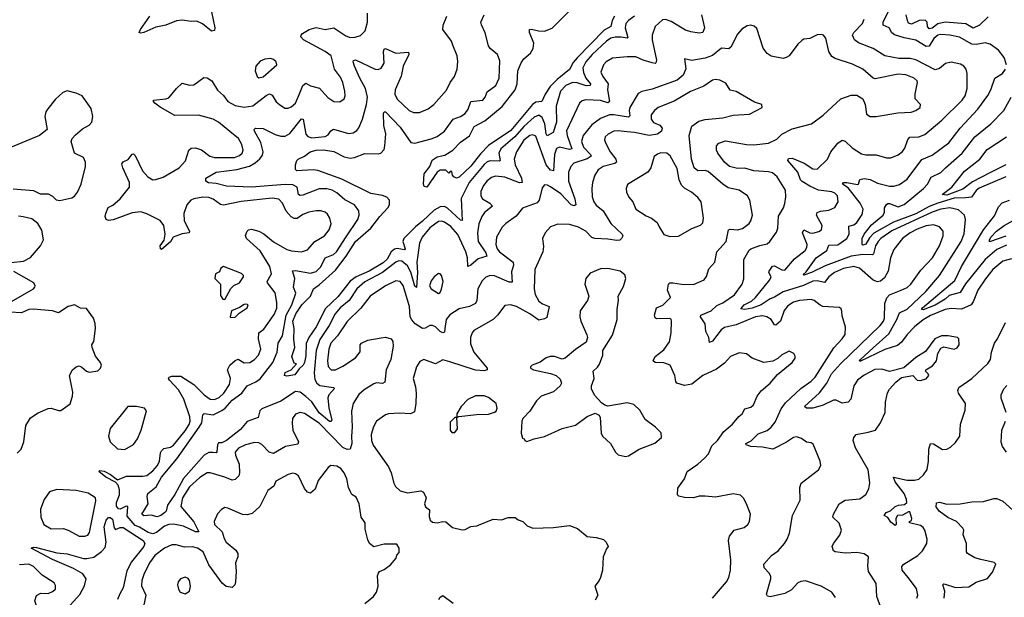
# Model space of a CAD drawing. Extents: x 1550320 to 1685906, y 509093 to 640511.
# Tile 475 of 532: x 1613882 to 1620565, y 611270 to 615191. Entities that reach past the tile are written whole.
import ezdxf

# ---------------------------------------------------------------- set-up
doc = ezdxf.new("R2010")
doc.units = 0

msp = doc.modelspace()

# ---------------------------------------------------------------- linework, layer by layer
at = {"layer": '0CON20XD'}
for points in [[(1615033.4, 612443.4), (1615039.2, 612465), (1615037.5, 612495), (1614996.4, 612615), (1614958.9, 612678.9), (1614898, 612745), (1614892, 612755), (1614895.9, 612764.1), (1614915, 612771.4), (1614975, 612772), (1615065, 612714.2), (1615135, 612645.3), (1615175, 612615.4), (1615205, 612612.1), (1615235, 612626.8), (1615268.2, 612655), (1615306.8, 612715), (1615311.8, 612755), (1615293.3, 612815), (1615308.5, 612845), (1615345, 612878.2), (1615365, 612887.8), (1615405, 612861.5), (1615445, 612864.6), (1615475.7, 612884.3), (1615502.1, 612915), (1615517.9, 612955), (1615503.4, 613025), (1615505.4, 613064.6), (1615539.2, 613090.8), (1615609, 613191), (1615626.8, 613233.2), (1615628.2, 613271.8), (1615615, 613336.9), (1615563.5, 613405), (1615562.7, 613415), (1615590.4, 613465), (1615580, 613515), (1615515, 613621.5), (1615421.4, 613705), (1615415.8, 613725.8), (1615425.7, 613755), (1615436.2, 613765), (1615455, 613770), (1615505, 613756.5), (1615538.2, 613738.2), (1615605, 613682.3), (1615695, 613632.1), (1615727.8, 613622.2), (1615795, 613615.5), (1615835, 613628.9), (1615885, 613685.6), (1615951.9, 613725), (1615982.2, 613765), (1615995.7, 613805.7), (1615986.9, 613845), (1615971.1, 613871.1), (1615954.6, 613884.6), (1615925, 613893.6), (1615895, 613894.6), (1615844.7, 613885.3), (1615805, 613868.8), (1615765, 613842.2), (1615745, 613840.6), (1615724, 613854), (1615691.3, 613891.3), (1615665.4, 613945), (1615642, 613972), (1615595, 613980.6), (1615385, 613956.1), (1615265, 613932), (1615245, 613936.1), (1615195, 613972.5), (1615165, 613983.3), (1615125, 613986.5), (1615065, 613975.3), (1615044.5, 613965), (1615016.2, 613935), (1614996.9, 613875), (1614998.2, 613825), (1615034, 613755), (1615033.3, 613745), (1614985, 613737.5), (1614924.6, 613715.4), (1614905, 613684.3), (1614845, 613631.2), (1614836.7, 613636.7), (1614836.2, 613655), (1614862, 613695), (1614868.9, 613735), (1614861.1, 613795), (1614835, 613827.1), (1614745, 613874.3), (1614703.4, 613886.6), (1614645, 613880), (1614517.2, 613832.8), (1614485, 613827.5), (1614470, 613835), (1614463.3, 613855), (1614466, 613875), (1614483.5, 613916.5), (1614515, 613931.9), (1614563.5, 613975), (1614626.5, 614055), (1614626.9, 614085), (1614582, 614185), (1614576.4, 614213.6), (1614583.9, 614226.1), (1614617.7, 614242.3), (1614645, 614277.5), (1614655, 614280), (1614665, 614270), (1614715.6, 614165), (1614750.8, 614125), (1614785, 614104.4), (1614805, 614105.7), (1614855, 614121.5), (1614965, 614185.5), (1615006.4, 614233.6), (1615030.9, 614305), (1615045, 614319.1), (1615075, 614320.4), (1615115, 614306.9), (1615172.9, 614265), (1615205, 614254.7), (1615340, 614255), (1615375, 614270), (1615391.1, 614285), (1615399.5, 614305), (1615390, 614345), (1615367.8, 614385), (1615308.3, 614431.7), (1615232.3, 614495), (1615195, 614516.4), (1615095, 614542.7), (1614935, 614540.8), (1614835, 614597.5), (1614798.8, 614625), (1614790, 614635), (1614790, 614645), (1614875, 614652.9), (1614895, 614661.2), (1614945.8, 614724.2), (1614985, 614760), (1615033.6, 614746.4), (1615065, 614750), (1615132.3, 614797.7), (1615155, 614796.2), (1615186.2, 614775), (1615225, 614713.8), (1615265, 614675.8), (1615294.2, 614635), (1615345, 614609.5), (1615405, 614597.5), (1615465, 614606.5), (1615555, 614676.2), (1615577, 614687), (1615595, 614678.6), (1615623.4, 614633.4), (1615645, 614614.4), (1615681.3, 614591.3), (1615705, 614590.6), (1615725, 614598.5), (1615755, 614624.5), (1615781.5, 614688.5), (1615803.8, 614745), (1615825, 614760.5), (1615855, 614742.8), (1615916.2, 614726.2), (1615973.5, 614663.5), (1616015, 614636.9), (1616055.5, 614634.5), (1616084.2, 614655), (1616090.5, 614675), (1616089.6, 614705), (1616074.7, 614764.7), (1616059.9, 614799.9), (1616017.9, 614855), (1615995.4, 614945), (1615955, 614976.1), (1615808.6, 615055), (1615791.4, 615075), (1615792.5, 615085), (1615802.4, 615097.6), (1615846, 615125), (1615895, 615139.1), (1615955, 615124.6), (1616015, 615135.6), (1616095, 615081.5), (1616125, 615070.5), (1616158.3, 615071.7), (1616195, 615084.4), (1616226.4, 615115), (1616243.8, 615175), (1616243.2, 615235)], [(1615184, 615245), (1615206, 615135), (1615203.3, 615116.7), (1615185, 615113.3), (1615122.3, 615162.3), (1615085, 615181.2), (1615045, 615178.8), (1614985, 615188), (1614945.7, 615184.3), (1614875, 615154), (1614805, 615140), (1614725, 615104), (1614705, 615098.8), (1614693.3, 615105), (1614701.4, 615125), (1614764.5, 615215.5)], [(1618510.7, 615225), (1618530, 615135), (1618519.2, 615105), (1618495, 615098.9), (1618438, 615108), (1618401.1, 615121.1), (1618305, 615178.8), (1618265, 615192.5), (1618245, 615190.6), (1618194.4, 615145), (1618175.6, 615085), (1618174.5, 615055), (1618204.5, 614915.5), (1618200.9, 614899.1), (1618195, 614894.4), (1618175, 614898.2), (1618115, 614916.7), (1618065, 614940), (1618005, 614939.6), (1617905, 614930.4), (1617861.9, 614905), (1617844.6, 614885), (1617827.8, 614835), (1617840.5, 614805), (1617877.3, 614755), (1617872, 614715), (1617885.2, 614634.8), (1617873.4, 614626.6), (1617825, 614641.6), (1617725, 614647.7), (1617699.8, 614640.2), (1617682.5, 614625), (1617594.3, 614435.7), (1617598.8, 614405), (1617629.6, 614315), (1617615, 614311.1), (1617545, 614325.8), (1617525, 614316.4), (1617511.7, 614275), (1617505, 614165.6), (1617485, 614169.6), (1617455, 614205.9), (1617385, 614401.5), (1617365, 614409.7), (1617345, 614405.9), (1617304.2, 614374.2), (1617255.3, 614295), (1617238.7, 614245), (1617244.2, 614205), (1617288.1, 614115), (1617293, 614087), (1617275, 614084), (1617175, 614123.2), (1617110.6, 614129.4), (1617085, 614120.4), (1617055, 614096.9), (1617029.3, 614065), (1617012.5, 614025), (1617012.9, 613995), (1617024.5, 613975), (1617072.5, 613945), (1617091.9, 613925), (1617037.9, 613882.1), (1617018.8, 613855), (1616999.2, 613805), (1616989.4, 613745), (1616994.5, 613684.5), (1617045, 613609.1), (1617053.1, 613585), (1616995, 613567.5), (1616945, 613524.5), (1616925, 613516.2), (1616922.4, 613575), (1616909.6, 613615), (1616855, 613733.8), (1616808.1, 613788.1), (1616765, 613817.5), (1616745, 613823.2), (1616725, 613820.7), (1616665, 613777.3), (1616614.1, 613715), (1616595.9, 613675), (1616577.9, 613545), (1616583, 613475), (1616575, 613373.3), (1616565, 613381.2), (1616537.3, 613477.3), (1616515, 613521.1), (1616475, 613552.5), (1616455, 613553.6), (1616435, 613545.8), (1616345.8, 613474.2), (1616225, 613411.3), (1616170.8, 613365), (1616118.1, 613285), (1616057.3, 613235), (1616024, 613195), (1615983, 613115), (1615920.3, 613019.7), (1615895, 612946), (1615880.5, 612795), (1615885, 612749.2), (1615900, 612725), (1615918.8, 612708.8), (1616012.5, 612695), (1616018.1, 612688.1), (1615980.6, 612645), (1615972.9, 612625), (1615979.7, 612555), (1616000.9, 612475), (1615996.7, 612463.2), (1615985, 612464.8), (1615915, 612522.5), (1615865, 612596.2), (1615825, 612633.9), (1615785, 612663.2), (1615755, 612667.7), (1615655, 612602.8), (1615525, 612550.4), (1615512, 612535), (1615499.7, 612490.3), (1615425, 612464.1), (1615381.1, 612408.9), (1615285, 612335.7), (1615255, 612318.9), (1615231.5, 612318.5), (1615223.7, 612306.3), (1615221.2, 612258.8), (1615215, 612252.1), (1615194, 612254), (1615165, 612253.3), (1615135, 612234.3), (1614994.2, 612075.8), (1614935, 611967.7), (1614885.2, 611895), (1614877.3, 611855), (1614867.1, 611845), (1614840.6, 611825), (1614815, 611815.7), (1614775, 611826.8), (1614725, 611824.4), (1614710.4, 611835), (1614753.1, 611905), (1614746.7, 611955), (1614751.2, 611975), (1614809.4, 612020.6), (1614844.7, 612085), (1614948.9, 612211.1), (1615100, 612425), (1615117.6, 612455), (1615125, 612510), (1615135, 612517.1), (1615195, 612510), (1615255, 612538.8), (1615276.3, 612553.7), (1615325, 612609.1), (1615390.8, 612655), (1615425, 612706.9), (1615485, 612733), (1615515, 612754.3), (1615599.3, 612865), (1615629, 612935), (1615637.6, 612995), (1615666.6, 613045), (1615691.8, 613185), (1615728.4, 613255), (1615756.7, 613335), (1615741.5, 613375), (1615750, 613435), (1615734.7, 613485.3), (1615755, 613489.7), (1615855, 613470), (1615895, 613482.9), (1615925.7, 613514.3), (1615955, 613575.4), (1616012.3, 613597.7), (1616032.7, 613615), (1616098.3, 613718.3), (1616177.7, 613835), (1616186.2, 613865), (1616183.9, 613893.9), (1616155, 613935.5), (1616088.7, 613968.7), (1616035, 614015.4), (1616003.1, 614033.1), (1615967.8, 614042.2), (1615915, 614043.1), (1615805, 614000.4), (1615785, 613997.8), (1615775.4, 614005.4), (1615764.7, 614054.7), (1615735, 614069.8), (1615685, 614071.7), (1615455, 614054.8), (1615285, 614061.4), (1615215, 614080), (1615164.6, 614084.6), (1615146.2, 614095), (1615145, 614116.2), (1615215, 614156.8), (1615355, 614174), (1615442.6, 614197.4), (1615480.4, 614219.6), (1615512.5, 614247.5), (1615529, 614271), (1615535.7, 614294.3), (1615518.3, 614358.3), (1615475.6, 614435), (1615473.4, 614446.6), (1615483.3, 614455), (1615535, 614453.5), (1615615, 614411.8), (1615655, 614400.8), (1615685, 614400.4), (1615715, 614418.2), (1615795, 614519.2), (1615805.4, 614515.4), (1615825.3, 614415), (1615838.7, 614398.7), (1615865, 614388.8), (1615955, 614398), (1615975, 614409.6), (1615995, 614436.9), (1616012.4, 614447.6), (1616115, 614419.1), (1616145, 614423.5), (1616171.1, 614438.9), (1616185, 614456), (1616208.2, 614515), (1616236.9, 614615), (1616241.8, 614665), (1616230, 614725), (1616190, 614795), (1616155.4, 614875)], [(1618055.9, 615215), (1618014.5, 615185), (1617997.5, 615165), (1617992.5, 615135), (1618010.3, 615069.7), (1618005, 615064.7), (1617965, 615072.5), (1617925, 615072.2), (1617895, 615064.7), (1617865, 615044.7), (1617768.6, 614955), (1617724.2, 614905), (1617703.8, 614865), (1617708.2, 614831.8), (1617725.2, 614795), (1617755.8, 614755), (1617755, 614743.6), (1617728.1, 614741.9), (1617665, 614763.5), (1617634.4, 614765.6), (1617588.5, 614745), (1617551.8, 614705), (1617523.1, 614605), (1617525.6, 614495), (1617503.5, 614425), (1617462.8, 614402.8), (1617455.3, 614415.3), (1617447.5, 614485), (1617428.2, 614528.2), (1617405, 614542.5), (1617375, 614530), (1617305, 614465.2), (1617243.3, 614396.7), (1617146.9, 614315), (1617133.9, 614285), (1617144.5, 614235.5), (1617139.6, 614230.4), (1617075, 614233.4), (1617055, 614226.2), (1617035, 614208.8), (1616933.5, 614085), (1616877.9, 613977.9), (1616885, 613827.5), (1616875, 613829.4), (1616785, 613911.1), (1616765, 613922.6), (1616735, 613921), (1616695, 613898.1), (1616617.1, 613822.9), (1616568.8, 613785), (1616490.3, 613705), (1616483.3, 613685), (1616498.4, 613635), (1616495, 613628.1), (1616445, 613639), (1616425, 613634.3), (1616403.7, 613616.3), (1616375.5, 613564.5), (1616349.3, 613540.7), (1616255, 613483.4), (1616165, 613445.8), (1616125, 613416.1), (1616041.2, 613308.8), (1615958.7, 613231.3), (1615895, 613106.7), (1615845.7, 613034.3), (1615825.8, 612994.2), (1615825, 612910), (1615815.7, 612865), (1615805.3, 612845), (1615779.1, 612820.9), (1615749.7, 612780.3), (1615695, 612770.6), (1615680, 612775), (1615684.7, 612795.3), (1615723.8, 612815), (1615760, 612855), (1615745, 612860), (1615728.8, 612905), (1615750.6, 612965), (1615743.3, 613023.3), (1615744.3, 613095), (1615735.3, 613145), (1615755.6, 613195), (1615796.5, 613255), (1615855.7, 613315), (1615875.3, 613364.7), (1615915, 613390.7), (1616025, 613491.6), (1616098.3, 613585), (1616161.7, 613685), (1616265, 613776.7), (1616327.5, 613855), (1616382, 613915), (1616393.2, 613935), (1616391.1, 613965), (1616375, 613986), (1616345, 613998.4), (1616265, 614011.1), (1616067.9, 614107.9), (1615905, 614166.4), (1615875, 614172.1), (1615762.5, 614165), (1615753.3, 614175), (1615753.3, 614205), (1615763.3, 614235), (1615773.3, 614245), (1615814.4, 614265.6), (1615853.8, 614295), (1615895, 614305.3), (1615945, 614307.1), (1616015, 614297.5), (1616085, 614259.1), (1616125, 614251.8), (1616155, 614256.2), (1616225, 614283.4), (1616315, 614280.8), (1616333.8, 614286.2), (1616355, 614310.8), (1616360.7, 614335), (1616366.5, 614416.5), (1616353.8, 614473.8), (1616350.8, 614555), (1616355, 614566.2), (1616365, 614566), (1616465, 614462), (1616537.4, 614357.4), (1616565, 614352.3), (1616675, 614381.8), (1616715, 614398.5), (1616765, 614435.5), (1616824.7, 614515.3), (1616875, 614533.3), (1616905.5, 614555), (1616926.6, 614583.4), (1616944.2, 614635.8), (1617025, 614645.7), (1617041.4, 614665), (1617055, 614700.8), (1617115, 614744.2), (1617136.5, 614795), (1617141.3, 614911.3), (1617124.5, 614954.5), (1617076.2, 614995), (1617065, 615013.3), (1617042.1, 615102.1), (1617016.8, 615156.8), (1617012.5, 615175), (1617035.8, 615225)], [(1616155.4, 614875), (1616145.7, 614905), (1616148.8, 614915), (1616161.5, 614918.5), (1616295, 614854.5), (1616315, 614853.5), (1616335, 614862.2), (1616355.4, 614895), (1616350.5, 614975), (1616355, 614990), (1616364.3, 614995.7), (1616435, 614964), (1616520.8, 614970.8), (1616524.3, 614955), (1616484.3, 614875.7), (1616472.4, 614807.6), (1616430, 614715), (1616427.7, 614685), (1616445, 614652.5), (1616525, 614574.5), (1616555, 614561.5), (1616595, 614561.1), (1616654.2, 614585), (1616692.5, 614615), (1616778.2, 614711.8), (1616804.2, 614765.8), (1616833.8, 614806.2), (1616852.5, 614855), (1616856.3, 614906.3), (1616850.5, 614945), (1616822.7, 615017.3), (1616812.9, 615045), (1616754.4, 615125), (1616756.9, 615155), (1616782, 615215)], [(1617919.3, 615215), (1617903.6, 615185), (1617895.5, 615144.5), (1617849.7, 615120.3), (1617665, 614933), (1617638.9, 614901.1), (1617615, 614852.1), (1617530.5, 614785), (1617483.2, 614736.8), (1617449.2, 614685), (1617425.6, 614635), (1617385, 614630.2), (1617363.5, 614616.5), (1617215, 614440), (1617063.8, 614336.2), (1617009.1, 614280.9), (1616945, 614197.9), (1616865, 614122.9), (1616846.4, 614116.4), (1616830, 614125), (1616820, 614135), (1616815, 614160), (1616805, 614160), (1616795, 614150), (1616775, 614170), (1616735, 614170), (1616715, 614156.7), (1616645.9, 614054.1), (1616627.9, 614057.9), (1616622.5, 614075), (1616628.6, 614145), (1616665.5, 614195), (1616682.4, 614237.6), (1616715, 614259.1), (1616767.7, 614272.3), (1616821.4, 614305), (1616875, 614360.8), (1616935, 614403.8), (1616967.5, 614465), (1617038.9, 614505), (1617157.7, 614602.3), (1617246.3, 614715), (1617258.6, 614755), (1617263.6, 614845), (1617285, 614897.8), (1617305, 614925.4), (1617349.1, 614965), (1617367.1, 614995), (1617371.2, 615031.2), (1617341.4, 615105), (1617343.3, 615125), (1617355, 615127.8), (1617404.6, 615114.6), (1617445, 615113.2), (1617497.2, 615132.8), (1617635, 615271.6)], [(1620470, 615025), (1620435, 615034.4), (1620375, 615022.9), (1620345, 615024.5), (1620261.7, 615071.7), (1620195, 615086), (1620135, 615090.7), (1620114.6, 615085), (1620087.7, 615062.3), (1620055, 615011.4), (1620035, 615009.5), (1619965, 615052.2), (1619885, 615067.9), (1619819, 615089), (1619801.9, 615101.9), (1619782.9, 615135), (1619743.9, 615153.9), (1619742.3, 615175), (1619793.7, 615276.3)], [(1620455, 615211.2), (1620396.2, 615153.8), (1620355, 615133), (1620305, 615162.1), (1620165, 615174.3), (1620115, 615162.8), (1620075, 615132.8), (1620055, 615129.2), (1620044, 615144), (1620042.5, 615175), (1620027.6, 615187.6), (1619988.1, 615185), (1619935, 615160.9), (1619915, 615168.2), (1619907.2, 615185), (1619899.7, 615225)], [(1619418.8, 611268.8), (1619395, 611306), (1619322.5, 611345), (1619215, 611381.2), (1619185, 611378), (1619165, 611368), (1619120, 611320), (1619075, 611296.7), (1618975, 611273.8), (1618958.8, 611278.8), (1618952.3, 611292.3), (1618981.2, 611395), (1618980.7, 611410.7), (1618972.3, 611432.3), (1618935, 611470), (1618932, 611495), (1618984.2, 611555), (1619030.8, 611585), (1619074.3, 611635), (1619091.4, 611665), (1619107.1, 611705), (1619127.5, 611825), (1619180.3, 611929.7), (1619177.1, 612015), (1619185.5, 612044.5), (1619303.3, 612135), (1619320, 612165), (1619316.2, 612195), (1619268.9, 612308.9), (1619255, 612320), (1619223.2, 612323.2), (1619189.1, 612349.1), (1619155, 612358.9), (1619135, 612354.4), (1619087.7, 612322.3), (1618995, 612275.5), (1618925, 612290), (1618844.5, 612294.5), (1618814.2, 612304.2), (1618812, 612315), (1618847.3, 612332.7), (1618895, 612379.6), (1618955, 612402.1), (1618982.5, 612425), (1619011.1, 612458.9), (1619050.9, 612549.1), (1619080.7, 612589.3), (1619185, 612687.3), (1619255, 612736.8), (1619281.8, 612765), (1619407.2, 612962.8), (1619465.6, 613025), (1619484.4, 613055), (1619488.1, 613105), (1619465, 613180), (1619463.6, 613213.6), (1619458.3, 613228.3), (1619446.4, 613236.4), (1619334.5, 613244.5), (1619315, 613252.9), (1619275, 613285.7), (1619255, 613292.2), (1619175, 613285.4), (1619135, 613272.7), (1619095, 613248.1), (1619072.1, 613217.9), (1619045.3, 613145), (1619015, 613118.5), (1619005, 613119.4), (1618981.9, 613155), (1618953.3, 613173.3), (1618925, 613180), (1618876, 613175), (1618745, 613119.5), (1618665, 613100.7), (1618644.2, 613085), (1618585, 613010), (1618565, 613000), (1618560.9, 613035), (1618539.1, 613075), (1618535.6, 613125.6), (1618504.3, 613175), (1618506.2, 613185), (1618575, 613213.9), (1618615, 613251.2), (1618655, 613268.2), (1618735, 613323.3), (1618786.9, 613395), (1618797.2, 613432.8), (1618797.6, 613562.4), (1618833.7, 613626.3), (1618844.2, 613635.7), (1618905, 613657.5), (1618955, 613668.9), (1618973.1, 613685), (1619020.2, 613749.8), (1619028.5, 613775), (1619032.1, 613857.9), (1619066.4, 613913.6), (1619075.5, 613944.5), (1619082.1, 613987.9), (1619079.6, 614035), (1619023.1, 614125), (1618992.4, 614152.4), (1618965, 614159.3), (1618864.8, 614164.8), (1618805, 614183.6), (1618755, 614180.4), (1618699.2, 614195), (1618665.7, 614225), (1618622, 614285), (1618611.2, 614305), (1618611.2, 614335), (1618627.3, 614352.7), (1618672.1, 614367.9), (1618815, 614343.1), (1618865, 614342.5), (1618965, 614352.3), (1619020.8, 614379.2), (1619055, 614413.1), (1619125, 614449.6), (1619256.6, 614483.4), (1619336.7, 614543.3), (1619455, 614654.3), (1619525, 614677.9), (1619565, 614678.5), (1619604.6, 614654.6), (1619621.8, 614615), (1619630.4, 614550.4), (1619655, 614533.1), (1619695, 614533.3), (1619841.7, 614558.3), (1619934.1, 614564.1), (1619965.5, 614574.5), (1619993.3, 614595), (1619996.7, 614615), (1619961.2, 614655), (1619960, 614685), (1619976.9, 614765), (1619974.2, 614775), (1619952.5, 614795), (1619897.4, 614817.4), (1619845, 614821.8), (1619689.6, 614789.6), (1619674.7, 614794.7), (1619604.3, 614855), (1619535, 614888.2), (1619417, 614927), (1619395, 614941.1), (1619374.5, 614975), (1619354.2, 615065), (1619338.8, 615085), (1619325, 615091.2), (1619295, 615089.2), (1619245, 615064), (1619205, 615058), (1619190.6, 615049.4), (1619164.4, 615025.6), (1619105, 614946.2), (1619085, 614934), (1619065, 614928), (1618982.7, 614942.7), (1618955, 614961.2), (1618928.7, 614998.7), (1618885, 615131.4), (1618866.5, 615146.5), (1618845, 615152.9), (1618820.5, 615149.5), (1618782.7, 615127.3), (1618755, 615092.5), (1618708.1, 615005), (1618695, 614993.1), (1618645, 614996.7), (1618585, 614947.5), (1618535, 614930.8), (1618445, 614914.3), (1618393.9, 614926.1), (1618402.6, 614857.4), (1618384.5, 614815), (1618345, 614781.3), (1618175, 614718.5), (1618105, 614703.6), (1618080.5, 614689.5), (1618024, 614596), (1618019.1, 614575), (1618022.6, 614537.4), (1618015, 614529.3), (1617915, 614545.6), (1617884.8, 614545.2), (1617825, 614520), (1617765, 614478.5), (1617705.9, 614405), (1617695.3, 614365), (1617709.7, 614325), (1617757.5, 614275), (1617760, 614265), (1617735, 614246.7), (1617642.6, 614217.4), (1617622.5, 614195), (1617606.5, 614155), (1617608, 614095), (1617650, 613975), (1617656.3, 613933.7), (1617645, 613927.7), (1617625, 613934.7), (1617555, 614009.4), (1617485, 614057.1), (1617465, 614067.8), (1617445, 614069.2), (1617429.5, 614050.5), (1617407.1, 613965), (1617395, 613947.8), (1617295, 613910.8), (1617252.4, 613857.6), (1617181.7, 613808.3), (1617156.2, 613783.8), (1617119.3, 613715), (1617113.6, 613665), (1617123.5, 613635), (1617138.2, 613615), (1617232.5, 613545), (1617233.3, 613525), (1617220.2, 613479.8), (1617225, 613410), (1617205, 613408.7), (1617105, 613451.6), (1617075, 613453.8), (1617045, 613442.5), (1617021.5, 613418.5), (1616991.5, 613365), (1616985.4, 613285), (1616976.4, 613265), (1616935, 613243.9), (1616865, 613229.1), (1616801.5, 613188.5), (1616776.5, 613155), (1616768.8, 613095), (1616765, 613070), (1616755, 613064.5), (1616735, 613075.4), (1616705, 613106.3), (1616685, 613115.9), (1616665.3, 613114.7), (1616635, 613096.4), (1616615.5, 613094.5), (1616566.7, 613126.7), (1616543.3, 613153.3), (1616533.3, 613175), (1616527.7, 613245), (1616485, 613387.1), (1616464.7, 613414.7), (1616435, 613417.7), (1616365, 613384.6), (1616261.8, 613315), (1616198.1, 613231.9), (1616105, 613143.5), (1616039.2, 613045), (1615994.1, 612995), (1615979.4, 612955), (1615970.8, 612875), (1615975.9, 612835.9), (1615995.4, 612815.4), (1616025, 612814), (1616075, 612838.9), (1616162.1, 612895), (1616192.7, 612937.3), (1616194, 612985), (1616201.2, 612995), (1616245, 613015.6), (1616335, 613031.9), (1616365.6, 613035.6), (1616404.4, 613024.4), (1616415.6, 613005.6), (1616416.5, 612975), (1616400.9, 612885), (1616370, 612815), (1616360, 612730), (1616345, 612721.4), (1616305, 612725.6), (1616285, 612720), (1616220.5, 612679.5), (1616185, 612648.1), (1616145.4, 612585), (1616133.8, 612533.8), (1616139.6, 612425), (1616133.9, 612365), (1616136.5, 612313.5), (1616125, 612275.7), (1616105, 612272.7), (1616075, 612286.9), (1615915, 612452.3), (1615815, 612517.9), (1615785, 612524.5), (1615755, 612514.2), (1615732.9, 612485), (1615731.9, 612451.9), (1615735.6, 612405), (1615774.3, 612325), (1615769.5, 612310.5), (1615686.6, 612293.4), (1615605, 612246.8), (1615575, 612256.4), (1615525, 612307.8), (1615505, 612318.9), (1615475, 612320.5), (1615414.7, 612305.3), (1615367.8, 612282.2), (1615345.7, 612255), (1615346.7, 612235), (1615371.5, 612175), (1615373.3, 612115), (1615368.9, 612095), (1615345, 612070), (1615325, 612065.5), (1615275, 612085.6), (1615174.3, 612114.3), (1615155, 612114.4), (1615105, 612084.6), (1615035, 612020.5), (1614987.7, 611945), (1614975.9, 611885.9), (1615065, 611781.6), (1615098.1, 611715), (1615075, 611715.3), (1614993, 611753), (1614925, 611767), (1614893.8, 611765), (1614865, 611752.5), (1614809.9, 611710.1), (1614785, 611700.4), (1614755, 611709.6), (1614695, 611746.8), (1614665, 611756.7), (1614610.8, 611820.7), (1614615, 611886.7), (1614605, 611890), (1614565, 611868.8), (1614551.7, 611871.7), (1614538.3, 611888.3), (1614538.6, 611915), (1614558.7, 611965), (1614559.2, 611999.2), (1614550.5, 612030.5), (1614532, 612052), (1614467.5, 612085), (1614420, 612125), (1614425, 612130), (1614455, 612126.7), (1614497.5, 612105), (1614545, 612067.5), (1614607, 612093), (1614717.9, 612092.1), (1614745, 612097.7), (1614785, 612128.5), (1614816.5, 612165), (1614830.8, 612195), (1614838, 612252), (1614844.8, 612265.2), (1614860.6, 612279.4), (1614905, 612289.1), (1614925, 612303.3), (1615005, 612399.7), (1615033.4, 612443.4)], [(1619733.4, 611183.4), (1619700.6, 611275), (1619695.7, 611365), (1619644.3, 611445), (1619638.6, 611485), (1619642.5, 611545), (1619615, 611564.4), (1619565, 611574.3), (1619485, 611570), (1619418, 611578), (1619406.2, 611586.2), (1619398, 611615), (1619405.8, 611635), (1619448.3, 611691.7), (1619460, 611725), (1619445, 611773.8), (1619401.4, 611815), (1619405.6, 611835), (1619444.4, 611905), (1619485, 611930), (1619585, 611939.4), (1619625, 611969.2), (1619645.7, 612005.7), (1619653.3, 612046.7), (1619640.9, 612135), (1619555.8, 612285), (1619539.5, 612335), (1619544.3, 612355.7), (1619560, 612375), (1619640.8, 612390.8), (1619690, 612405), (1619726, 612455), (1619756, 612525), (1619758.1, 612595), (1619772.1, 612657.9), (1619786.5, 612683.5), (1619828.3, 612731.7), (1619868.3, 612761.7), (1619945, 612776.7), (1619975, 612744.2), (1619995, 612742.5), (1620035, 612754.4), (1620052, 612775), (1620048.3, 612788.3), (1620030, 612805), (1620032.5, 612815), (1620078.3, 612841.7), (1620106.2, 612875), (1620113.6, 612926.4), (1620135, 612962.5), (1620155, 612970), (1620225, 612953.8), (1620245, 612963.3), (1620259.2, 612985), (1620256, 613025), (1620247.5, 613035), (1620183.9, 613046.1), (1620140, 613045), (1620093.8, 613025), (1620031.2, 612938.8), (1619965, 612899.2), (1619883.1, 612826.9), (1619785, 612802.9), (1619735, 612819.2), (1619685.6, 612815.6), (1619615, 612777.8), (1619569.4, 612745), (1619544, 612706), (1619524.5, 612615), (1619505.9, 612594.1), (1619465, 612588.2), (1619425, 612607.5), (1619405, 612609.1), (1619336.4, 612573.6), (1619266, 612555), (1619223.2, 612553.2), (1619209.4, 612565), (1619312.1, 612657.9), (1619360.9, 612725), (1619393.4, 612786.6), (1619452.4, 612855), (1619723.4, 613115), (1619745, 613144.5), (1619751.2, 613165), (1619755.4, 613264.6), (1619767.2, 613302.8), (1619785, 613322.5), (1619865.5, 613354.5), (1619905, 613372.2), (1619931.4, 613395), (1619998, 613492), (1620077.1, 613575), (1620125.4, 613655), (1620150.4, 613725), (1620150, 613755), (1620124.6, 613784.6), (1620085, 613799.6), (1620035, 613791.3), (1619975, 613770), (1619925.6, 613745), (1619873.3, 613705), (1619815, 613632), (1619792.1, 613575), (1619776.9, 613483.1), (1619751.1, 613438.9), (1619724.5, 613415.5), (1619705, 613411.9), (1619675, 613422.5), (1619583.4, 613503.4), (1619545, 613515.3), (1619475, 613501.2), (1619412.5, 613475), (1619375, 613446.7), (1619345, 613406.1), (1619295, 613418.6), (1619265, 613416.4), (1619202.1, 613387.9), (1619065, 613344.6), (1619005, 613306.6), (1618975, 613296.9), (1618915, 613255.2), (1618855, 613232), (1618804.1, 613224.1), (1618777.5, 613227.5), (1618798.7, 613255), (1618849.4, 613280.6), (1618877.3, 613305), (1618973.4, 613425), (1618982.3, 613445), (1618966.4, 613475), (1618968.2, 613485), (1618992.9, 613517.1), (1619005, 613520.4), (1619055, 613492.2), (1619075, 613490.4), (1619142.4, 613567.6), (1619213.3, 613625), (1619225.5, 613645), (1619227.9, 613665), (1619194.8, 613745), (1619205, 613764.5), (1619245, 613745.2), (1619265, 613742.5), (1619307, 613753), (1619324.3, 613765), (1619330, 613795), (1619290.9, 613865), (1619295, 613882.5), (1619318.4, 613891.6), (1619375, 613897.8), (1619415, 613917.1), (1619438.5, 613955), (1619433.5, 613995), (1619414.7, 614014.7), (1619395, 614023.5), (1619305, 614033.8), (1619245, 614060.5), (1619192.6, 614092.6), (1619181.3, 614105), (1619164.7, 614155), (1619095.3, 614235), (1619100.2, 614249.8), (1619125, 614251.6), (1619207.4, 614217.4), (1619265, 614179.5), (1619295, 614176), (1619366.2, 614245), (1619388, 614295), (1619435, 614354), (1619465, 614374), (1619485, 614367.5), (1619531.7, 614321.7), (1619595, 614281.5), (1619625, 614273.8), (1619695, 614272.9), (1619765, 614254.4), (1619795, 614254.4), (1619845, 614273.1), (1619873.3, 614296.7), (1619889.9, 614320.1), (1619911.2, 614378.8), (1619925, 614393.5), (1619985, 614395.5), (1620025, 614411.5), (1620141, 614509), (1620280.4, 614645), (1620298.8, 614675), (1620314.4, 614725), (1620312.7, 614825), (1620306.4, 614855), (1620290.6, 614875), (1620268.6, 614888.6), (1620205, 614901.8), (1620165.9, 614894.1), (1620125, 614859.2), (1620095, 614850.9), (1619965, 614919.5), (1619926.6, 614926.6), (1619848.5, 614928.5), (1619755, 614945.4), (1619675.7, 614995.7), (1619575.8, 615035), (1619548.6, 615055), (1619535.6, 615085), (1619543.3, 615105), (1619602.5, 615165), (1619614.4, 615195)], [(1620579.4, 614885), (1620564.5, 614935), (1620525, 614983.8), (1620470, 615025)], [(1615505.8, 614795.8), (1615535, 614802.2), (1615627.5, 614885), (1615622.5, 614905), (1615605, 614920), (1615585, 614928), (1615545, 614923.8), (1615515, 614910), (1615486, 614875), (1615480, 614845), (1615494.2, 614805), (1615505.8, 614795.8)], [(1620615, 613567.9), (1620555, 613551.8), (1620488, 613495), (1620437.4, 613432.6), (1620386.8, 613355), (1620354.5, 613275), (1620340.6, 613255), (1620275, 613225.3), (1620205, 613229.6), (1620165, 613223.6), (1620065, 613183.5), (1620015, 613154), (1619955, 613106.8), (1619906.5, 613055), (1619867.7, 613002.3), (1619839.6, 612980.4), (1619755, 612951.5), (1619585, 612871.4), (1619581.4, 612875), (1619589.4, 612885), (1619675, 612964.3), (1619781.4, 613058.6), (1619837, 613155), (1619855, 613200.4), (1619905, 613226.7), (1620032.8, 613345), (1620126.2, 613455), (1620271.6, 613685), (1620292.4, 613737.6), (1620302.5, 613835), (1620294.4, 613865), (1620255, 613900.4), (1620195, 613913.2), (1620135, 613904.4), (1620075, 613884.3), (1619801, 613759), (1619726.9, 613705), (1619708.6, 613685), (1619690.4, 613655), (1619677.2, 613602.8), (1619670, 613595), (1619605, 613597.8), (1619525, 613585.3), (1619349.7, 613520.3), (1619257.3, 613475), (1619205, 613457.5), (1619200.7, 613460.7), (1619220.8, 613479.2), (1619288.5, 613575), (1619360.4, 613625), (1619375, 613659.5), (1619435, 613663.5), (1619495.5, 613705), (1619512.5, 613735), (1619510.7, 613789.3), (1619545, 613799.7), (1619565, 613813.6), (1619600.2, 613869.8), (1619606.4, 613905), (1619587.1, 613945), (1619505, 614050), (1619468, 614075), (1619473.3, 614085), (1619496.4, 614086.4), (1619568.7, 614071.3), (1619576, 614075), (1619584.4, 614105.6), (1619615, 614112.6), (1619655, 614106.7), (1619705, 614081.1), (1619785, 614061.5), (1619815, 614061.2), (1619855, 614072.9), (1619905, 614107.8), (1620005, 614242.7), (1620075, 614270.7), (1620190, 614355), (1620265.4, 614455), (1620385, 614584.4), (1620453.2, 614676.8), (1620473.8, 614715), (1620500, 614795), (1620552.5, 614825), (1620574.4, 614855)], [(1618585, 611264.2), (1618680.6, 611375), (1618695.6, 611405), (1618707.3, 611455), (1618708.5, 611525), (1618694.3, 611655), (1618700.6, 611685), (1618731.2, 611725), (1618800, 611745), (1618824, 611765), (1618835.8, 611785), (1618842.5, 611835), (1618815.8, 611905), (1618794.1, 611944.1), (1618773.9, 611963.9), (1618725, 611972), (1618605, 611950), (1618535, 611957.5), (1618495, 611956.5), (1618455.7, 611945.7), (1618395, 611947.5), (1618356.1, 611956.1), (1618346.7, 611965), (1618348.8, 612011.2), (1618395, 612073.8), (1618412.5, 612125), (1618485, 612174.3), (1618531.4, 612215), (1618556.7, 612245), (1618580.8, 612299.2), (1618619.4, 612335), (1618662.5, 612395), (1618720, 612445), (1618762.4, 612497.6), (1618786, 612515), (1618805, 612550), (1618845, 612561.9), (1618862.4, 612577.6), (1618887.5, 612635), (1618915, 612671.2), (1618976.2, 612725), (1619025, 612783.3), (1619126.2, 612865), (1619145.9, 612894.1), (1619146.4, 612906.4), (1619136.4, 612926.4), (1619105, 612940), (1619055, 612916.7), (1619028.3, 612891.7), (1618995, 612873.3), (1618933.6, 612863.6), (1618855, 612893.8), (1618815, 612923.8), (1618765, 612928.8), (1618707.5, 612905), (1618665, 612858.8), (1618611.7, 612818.3), (1618518.8, 612775), (1618445, 612716), (1618395, 612708.2), (1618343.3, 612723.3), (1618335.7, 612735), (1618328.8, 612775), (1618296.7, 612845), (1618255, 612861.5), (1618194.4, 612864.4), (1618182, 612875), (1618194.4, 612905), (1618255, 612951.1), (1618292.5, 613005), (1618303.8, 613065), (1618306.2, 613145), (1618305, 613157.5), (1618292, 613162), (1618205, 613160), (1618195, 613166.7), (1618191.5, 613185), (1618204.4, 613235), (1618247.2, 613252.8), (1618298.6, 613305), (1618279.5, 613355), (1618285, 613396), (1618295.6, 613404.4), (1618314.4, 613405.6), (1618375, 613395.5), (1618455, 613394.4), (1618528.6, 613425), (1618545, 613448.8), (1618560.4, 613499.6), (1618600, 613545), (1618614.4, 613615), (1618678.5, 613685), (1618693.3, 613765), (1618705, 613769.6), (1618755, 613763.6), (1618787.3, 613772.7), (1618833, 613807), (1618844.7, 613825.3), (1618855.3, 613865), (1618838.1, 613965), (1618821.2, 613995), (1618765, 614034.2), (1618690.4, 614050.4), (1618654, 614074), (1618555, 614160.7), (1618535, 614167.1), (1618485, 614164.7), (1618460.3, 614185), (1618441.7, 614245), (1618425.7, 614405), (1618445, 614468.2), (1618491.7, 614501.7), (1618535, 614513.4), (1618655, 614524.6), (1618725, 614543.6), (1618835, 614550), (1618922.5, 614595), (1618920, 614615), (1618870.3, 614630.3), (1618745, 614704.3), (1618705, 614713.1), (1618675, 614759.4), (1618635, 614781.1), (1618605, 614786.2), (1618585, 614780.4), (1618525, 614739.4), (1618435, 614703.9), (1618325, 614637.9), (1618215.8, 614595), (1618190.6, 614575), (1618169.4, 614545), (1618168.1, 614515), (1618185, 614494.3), (1618226.7, 614475), (1618244, 614455), (1618238, 614435), (1618212, 614415), (1618154.6, 614405.4), (1618055, 614425.9), (1618005, 614429.7), (1617945, 614437.5), (1617915, 614434.6), (1617877.1, 614415), (1617856.9, 614395), (1617851.9, 614375), (1617858.9, 614355), (1617890.7, 614295), (1617928.9, 614245), (1617934, 614225), (1617921.2, 614215), (1617841.4, 614195), (1617808.3, 614171.7), (1617785.3, 614134.7), (1617769.6, 614085), (1617764.7, 614045.3), (1617767.9, 613987.9), (1617779.4, 613955), (1617795, 613932.9), (1617843.3, 613893.3), (1617895, 613808.1), (1617972.5, 613735), (1617975.6, 613725), (1617968.1, 613705), (1617955, 613694.5), (1617935, 613691.2), (1617875, 613701.6), (1617785, 613706.2), (1617765, 613713.3), (1617724.4, 613755), (1617675, 613783.6), (1617615, 613800), (1617535, 613804.2), (1617485, 613784), (1617449.2, 613745), (1617430, 613705), (1617437.7, 613652.3), (1617433.3, 613615), (1617378.8, 613495), (1617374.1, 613365), (1617381.8, 613325), (1617405, 613281.5), (1617431.7, 613261.8), (1617475.6, 613245), (1617459.5, 613170.5), (1617445, 613161.2), (1617405, 613151.8), (1617345, 613194.5), (1617255, 613245.4), (1617214.3, 613255.7), (1617175, 613250), (1617124.3, 613185), (1617095, 613157.1), (1616965, 613082), (1616952.5, 613065), (1616942.9, 613035), (1616941.3, 612991.3), (1616965.5, 612935), (1617055.8, 612825), (1617055.7, 612814.3), (1617035, 612808.1), (1616975, 612811.8), (1616801.4, 612868.6), (1616755, 612882.9), (1616705, 612855.7), (1616625, 612884), (1616598.8, 612871.2), (1616574.4, 612835), (1616552.9, 612755), (1616569.2, 612699.2), (1616572.3, 612655), (1616570.8, 612585), (1616561.4, 612528.6), (1616535, 612516.2), (1616459.4, 612520.6), (1616385, 612516.7), (1616365, 612510), (1616303.1, 612466.9), (1616282.6, 612427.4), (1616268.2, 612375), (1616270.9, 612335), (1616282.4, 612302.4), (1616385.5, 612155), (1616404.4, 612115), (1616421.8, 612045), (1616432.9, 612022.9), (1616465, 611992.9), (1616515, 611979.2), (1616605, 611993.8), (1616623.9, 611983.9), (1616640, 611945), (1616628.8, 611905), (1616636.7, 611885), (1616664.4, 611864.4), (1616662.2, 611817.8), (1616667.1, 611795), (1616685, 611781.1), (1616715, 611775.6), (1616754.1, 611784.1), (1616775, 611782), (1616820, 611745), (1616885, 611728.1), (1616905, 611730), (1616945, 611751.2), (1616983.9, 611756.1), (1617095, 611800), (1617153, 611797), (1617198.3, 611811.7), (1617245, 611812.5), (1617266.4, 611796.4), (1617297.5, 611785), (1617326.4, 611756.4), (1617365, 611740), (1617505, 611743.8), (1617615, 611758.8), (1617668.3, 611738.3), (1617733.8, 611683.8), (1617795, 611676.7), (1617845, 611662.5), (1617862.5, 611645), (1617876.7, 611615), (1617865, 611600), (1617843.3, 611545), (1617838.8, 611455), (1617823.8, 611405), (1617815.7, 611384.3), (1617786.2, 611345), (1617806.2, 611285), (1617789.3, 611250.7)], [(1613837.8, 614042.2), (1613975, 614032.2), (1614020, 614010), (1614075, 614009.4), (1614103.8, 613993.8), (1614129.4, 613969.4), (1614155, 613964.4), (1614235, 613981.4), (1614255, 613992.5), (1614275, 614021.2), (1614298.9, 614075), (1614328.5, 614195), (1614329.5, 614225), (1614314.2, 614255), (1614252.9, 614285), (1614231.4, 614365), (1614238.6, 614385), (1614261.2, 614408.8), (1614309.4, 614450.6), (1614354, 614475), (1614370.8, 614495), (1614379.4, 614535), (1614367.2, 614587.2), (1614305, 614674), (1614265, 614692.5), (1614205, 614708), (1614175, 614696), (1614125, 614650.8), (1614072, 614585), (1614059.2, 614565), (1614052, 614535), (1614067.5, 614445), (1614017.5, 614405), (1613804.1, 614315.9)], [(1620575, 614125.4), (1620395, 614048.6), (1620375, 614032.7), (1620343.6, 613986.4), (1620302.2, 613982.2), (1620225, 613980.5), (1620114, 613946), (1620055, 613922.8), (1619965, 613872.5), (1619812.4, 613817.6), (1619679, 613741), (1619649.3, 613710.7), (1619625, 613666.8), (1619605, 613660.5), (1619600, 613665), (1619600, 613705), (1619613.8, 613735), (1619665, 613798.1), (1619743.7, 613865), (1619753.2, 613885), (1619753.1, 613915), (1619765, 613935.6), (1619775, 613944.4), (1619785, 613943.6), (1619845, 613921.2), (1619885, 613935.6), (1620016.7, 614045), (1620043.8, 614075), (1620068.7, 614121.3), (1620135, 614152.9), (1620165.5, 614185), (1620280.4, 614285), (1620365, 614395.4), (1620474.5, 614485), (1620561.5, 614575), (1620611.5, 614665)], [(1620575, 614207), (1620468.3, 614151.7), (1620350.4, 614089.6), (1620285, 614040.3), (1620175, 614000.4), (1620143.3, 614005), (1620208.5, 614055), (1620296, 614164), (1620399.2, 614245), (1620449.5, 614310.5), (1620581.1, 614395)], [(1618295, 613719.2), (1618355, 613722), (1618445, 613774.4), (1618503.2, 613796.8), (1618518.5, 613811.5), (1618524.4, 613845), (1618508, 613955), (1618486.2, 613985), (1618441.1, 614021.1), (1618395, 614047.3), (1618375, 614068.6), (1618359.2, 614105), (1618345, 614180), (1618297.6, 614267.6), (1618274.7, 614284.7), (1618233.5, 614286.5), (1618210.9, 614279.1), (1618188.6, 614261.4), (1618166.4, 614185), (1618145, 614155.6), (1618008.7, 614071.3), (1617999.2, 614045), (1618000.9, 614020.9), (1618016.4, 613986.4), (1618044.6, 613954.6), (1618065, 613904.2), (1618135, 613859.5), (1618171.2, 613845), (1618210, 613815), (1618222, 613785), (1618255, 613734), (1618295, 613719.2)], [(1620579.8, 613660.2), (1620515, 613631.5), (1620435, 613564.3), (1620302.5, 613397.5), (1620265, 613338.8), (1620191.4, 613318.6), (1620164.4, 613295), (1620096, 613254), (1620015, 613222.2), (1620002.9, 613222.9), (1620010.4, 613235), (1620230, 613420), (1620274.7, 613515.3), (1620424.5, 613765.5), (1620499.3, 613860.7), (1620525, 613921.2), (1620551.7, 613948.3), (1620600, 613965)], [(1620575, 613722.8), (1620465, 613682.5), (1620463.8, 613695), (1620474.7, 613715), (1620512.4, 613755), (1620564.7, 613795), (1620710.8, 613875)], [(1613825, 613542.5), (1613907.8, 613552.2), (1613955, 613577.1), (1614024, 613655), (1614044.1, 613695.9), (1614031.4, 613761.4), (1614005, 613808.6), (1613965, 613838.5), (1613905, 613853.8), (1613875, 613857.5)], [(1613752, 613235), (1613975.5, 613364.5), (1613984, 613375), (1613988, 613385), (1613978, 613405), (1613842, 613482)], [(1615275, 613292.5), (1615314.2, 613365.8), (1615335, 613386), (1615374, 613405), (1615402, 613445), (1615401.2, 613455), (1615388.3, 613468.3), (1615265, 613516), (1615247.5, 613505), (1615239.3, 613480.7), (1615210, 613465), (1615206.7, 613435), (1615245.9, 613395.9), (1615245, 613320), (1615260, 613295), (1615275, 613292.5)], [(1617995, 612226.7), (1618015, 612230), (1618087.5, 612275), (1618194.1, 612315.9), (1618237.5, 612355), (1618236.1, 612386.1), (1618196.7, 612425), (1618128.1, 612478.1), (1618091.3, 612541.3), (1618049.7, 612579.7), (1618005, 612589.4), (1617875, 612568.8), (1617853.6, 612573.6), (1617830.5, 612590.5), (1617783.2, 612643.2), (1617763.9, 612686.1), (1617764, 612705), (1617780.8, 612755), (1617774, 612805), (1617805, 612832.9), (1617817.5, 612852.5), (1617839.4, 612915), (1617841.2, 612945), (1617905, 613050), (1617936.9, 613155), (1617936.7, 613225), (1617946.4, 613286.4), (1617943.3, 613315), (1617979.6, 613380.4), (1617995.4, 613435), (1617989.1, 613459.1), (1617958, 613485), (1617875, 613502.7), (1617825, 613501.1), (1617755, 613471.2), (1617723.8, 613435), (1617718.8, 613395), (1617745.8, 613314.2), (1617736.2, 613285), (1617686.7, 613215), (1617683.3, 613175), (1617690, 613145), (1617732.7, 613052.7), (1617735.9, 613034.1), (1617727.1, 613002.9), (1617655, 612953.1), (1617585, 612893.3), (1617565, 612887.5), (1617512.5, 612905), (1617482.5, 612905), (1617456.7, 612895), (1617415, 612866.2), (1617360, 612845), (1617350, 612835), (1617350, 612825), (1617370, 612815), (1617485, 612790), (1617522.5, 612775), (1617550.5, 612750.5), (1617558.8, 612725), (1617550, 612705), (1617505, 612664.2), (1617422, 612635), (1617389.4, 612605), (1617345.6, 612534.4), (1617296.4, 612483.6), (1617290, 612465), (1617286.7, 612385), (1617295, 612350), (1617306.4, 612346.4), (1617310, 612335), (1617325, 612327.5), (1617375, 612346), (1617445, 612360.8), (1617565, 612415.8), (1617655, 612438), (1617735, 612498), (1617789.3, 612519.3), (1617815, 612507.5), (1617821.7, 612491.7), (1617828, 612385), (1617838, 612365), (1617891.2, 612315), (1617926.7, 612255), (1617945, 612237.5), (1617995, 612226.7)], [(1616725, 613333.3), (1616735, 613340), (1616745, 613362.5), (1616756.7, 613415), (1616745.7, 613455.7), (1616735, 613466.7), (1616725, 613467.5), (1616695, 613446.2), (1616675, 613418), (1616663.8, 613385), (1616674.4, 613365), (1616725, 613333.3)], [(1613865, 612249.2), (1613892.9, 612275), (1613910, 612325), (1613923, 612437), (1613955, 612488), (1614006.6, 612523.4), (1614075, 612552), (1614095, 612553.8), (1614145, 612537.5), (1614161.7, 612538.3), (1614225, 612583.8), (1614241.4, 612635), (1614243, 612663), (1614221.1, 612775), (1614240, 612815), (1614265, 612835.7), (1614285, 612840.8), (1614303.2, 612833.2), (1614335, 612806), (1614355, 612799.2), (1614411.7, 612808.3), (1614430, 612825), (1614436.7, 612845), (1614430, 612865), (1614397.3, 612907.3), (1614373.1, 612965), (1614372.5, 612985), (1614384.3, 613005.7), (1614395.8, 613095.8), (1614395, 613130), (1614382, 613165), (1614335, 613230), (1614295, 613232.5), (1614255, 613255.6), (1614212, 613245), (1614145, 613200.6), (1614104.6, 613214.6), (1613974.5, 613225.5), (1613945, 613222.9), (1613895, 613201.4), (1613815, 613206)], [(1615315, 613170), (1615345, 613172.5), (1615371.7, 613198.3), (1615426.7, 613235), (1615432.5, 613255), (1615420.7, 613260.7), (1615405, 613258.8), (1615373.6, 613236.4), (1615320, 613215), (1615310, 613175), (1615315, 613170)], [(1619970.8, 611265), (1619978.6, 611285), (1619969.5, 611329.5), (1619913.1, 611405), (1619871.1, 611455), (1619870.2, 611479.8), (1619883.6, 611496.4), (1619978.6, 611555), (1620010, 611585), (1620040, 611635), (1620042.2, 611665), (1620026.4, 611726.4), (1620014.5, 611744.5), (1619996.9, 611756.9), (1619922.5, 611775), (1619922.5, 611785), (1619935, 611792.5), (1619938.8, 611805), (1619925, 611850), (1619915, 611850), (1619875, 611827.5), (1619840, 611825), (1619830, 611805), (1619832.5, 611765), (1619825, 611757.5), (1619795, 611780), (1619775, 611812.5), (1619750, 611825), (1619764, 611845), (1619791.9, 611858.1), (1619825, 611887.8), (1619846.6, 611896.6), (1619888.9, 611901.1), (1619904.3, 611915), (1619902.5, 611935), (1619886.2, 611975), (1619825.5, 612055), (1619814, 612085), (1619905.3, 612065.3), (1619955, 612064.6), (1619985, 612072.5), (1620017.7, 612102.3), (1620041.7, 612138.3), (1620050.4, 612195), (1620052.5, 612275), (1620065, 612313.3), (1620085, 612312), (1620145, 612272.9), (1620175, 612275.8), (1620200.3, 612289.7), (1620235, 612320.8), (1620263.1, 612365), (1620267.1, 612445), (1620299.3, 612540.7), (1620302.2, 612585), (1620253.5, 612655), (1620250, 612675), (1620257.1, 612695), (1620344.4, 612755), (1620453, 612857), (1620470.6, 612885), (1620477.5, 612935), (1620498, 612995), (1620519.2, 613025), (1620573.6, 613135)], [(1620578.6, 612525), (1620545, 612622.5), (1620544.1, 612644.1), (1620562.5, 612685), (1620582.2, 612707.8)], [(1616835, 612390), (1616853.8, 612415), (1616850, 612490), (1616862.5, 612497.5), (1616981.7, 612511.7), (1617065, 612514.2), (1617103.9, 612526.1), (1617116, 612534), (1617123.3, 612555), (1617116.2, 612585), (1617065, 612625.8), (1617035, 612638.1), (1616975, 612636.9), (1616925, 612612.5), (1616878.8, 612565), (1616850, 612515), (1616850, 612490), (1616835, 612490), (1616805, 612460), (1616804.1, 612404.1), (1616815, 612390), (1616835, 612390)], [(1614595, 612274.4), (1614653.4, 612306.6), (1614681.4, 612345), (1614707.1, 612405), (1614742.5, 612535), (1614730, 612555), (1614673.9, 612566.1), (1614615, 612566.2), (1614495, 612416.2), (1614485.7, 612365), (1614497.1, 612325), (1614545, 612278.6), (1614595, 612274.4)], [(1620579.2, 612255), (1620553.8, 612295), (1620543.6, 612323.6), (1620548, 612405), (1620574.3, 612465)], [(1616225, 611227.5), (1616283.8, 611275), (1616303.8, 611305), (1616316.2, 611345), (1616311.2, 611415), (1616316.7, 611435), (1616324.2, 611445.8), (1616355, 611458.8), (1616399.7, 611490.3), (1616437.5, 611535), (1616443, 611557), (1616457.5, 611575), (1616457.5, 611605), (1616441.7, 611631.7), (1616355, 611630), (1616285, 611613.8), (1616257.5, 611635), (1616245, 611660), (1616227, 611733), (1616228, 611775), (1616200.8, 611815), (1616187.1, 611905), (1616165, 611951.2), (1616137.5, 611967.5), (1616126.6, 611986.6), (1616114.3, 612015), (1616103.5, 612075), (1616084.5, 612115), (1616061.9, 612145), (1616035, 612161.1), (1615995, 612165.8), (1615975, 612152.5), (1615906.9, 612063.1), (1615887.1, 612005), (1615855, 611976.7), (1615835.8, 611985), (1615815, 612009.2), (1615774.6, 612094.6), (1615755, 612108.6), (1615735, 612112.9), (1615705, 612104.4), (1615620.3, 612059.7), (1615608, 612025), (1615565.6, 611994.4), (1615513, 611887), (1615460, 611840), (1615425, 611830.9), (1615393.3, 611833.3), (1615295, 611876.5), (1615275, 611880), (1615252.7, 611867.3), (1615224, 611836), (1615201.3, 611785), (1615204, 611764), (1615255.5, 611715), (1615268.9, 611668.9), (1615284, 611644), (1615349.7, 611589.7), (1615361.7, 611568.3), (1615362, 611545), (1615345.9, 611504.1), (1615352.2, 611445), (1615346.9, 611375), (1615342, 611355), (1615323.9, 611336.1), (1615284.4, 611344.4), (1615255.5, 611365.5), (1615165, 611490), (1615128.3, 611578.3), (1615090, 611605), (1615055, 611612.9), (1615001.7, 611611.7), (1614945, 611627.5), (1614915, 611627.3), (1614865, 611603.8), (1614799.1, 611555), (1614762.5, 611505), (1614723.8, 611425), (1614711.2, 611385), (1614709.3, 611349.3), (1614738, 611285), (1614715, 611174)], [(1614325, 611684.3), (1614345, 611692.5), (1614355, 611710), (1614398.8, 611925), (1614396.2, 611946.2), (1614347.4, 611977.4), (1614265, 611995.4), (1614135, 612001.2), (1614084.7, 611985.3), (1614048.6, 611935), (1614022.3, 611867.7), (1614025.8, 611815), (1614045.5, 611765.5), (1614095, 611734.4), (1614178.3, 611738.3), (1614215, 611724.4), (1614285, 611684.4), (1614325, 611684.3)], [(1620156.3, 611265), (1620162.7, 611312.7), (1620147.5, 611355), (1620155, 611362.5), (1620165, 611360.6), (1620235, 611337.1), (1620325, 611342), (1620375, 611372), (1620451.7, 611398.3), (1620485, 611440), (1620508, 611495), (1620496.7, 611506.7), (1620405, 611528), (1620365, 611538.8), (1620315, 611566.7), (1620309.5, 611579.5), (1620308.8, 611635), (1620285.7, 611695), (1620290, 611725), (1620285, 611739.2), (1620241.1, 611785), (1620183.2, 611813.2), (1620122.9, 611855), (1620103.8, 611885), (1620105, 611911.2), (1620125, 611915.5), (1620175, 611902.5), (1620265.4, 611905.4), (1620345, 611917.5), (1620425, 611921.1), (1620495, 611942), (1620515, 611942), (1620555, 611923.8), (1620622.7, 611862.7)], [(1614203.1, 611195), (1614289.7, 611290.3), (1614321.5, 611348.5), (1614333.2, 611395), (1614310.4, 611430.4), (1614246.1, 611466.1), (1614105, 611526), (1613960, 611605), (1613975, 611611.1), (1613995, 611608.7), (1614135, 611572.5), (1614205, 611565.9), (1614315, 611534.6), (1614337.1, 611532.9), (1614385, 611542.7), (1614438.3, 611581.7), (1614462.1, 611607.9), (1614468.3, 611645), (1614455, 611748.8), (1614468.6, 611795), (1614485, 611811.1), (1614495, 611812.9), (1614510.9, 611800.9), (1614522.7, 611742.7), (1614531.6, 611731.6), (1614565, 611745.3), (1614585, 611744.7), (1614719.1, 611655), (1614732.5, 611635), (1614725, 611614.6), (1614639.9, 611510.1), (1614609.5, 611450.5), (1614585.2, 611335), (1614561.4, 611295), (1614546.7, 611255)], [(1613805, 610974), (1613975, 611127.5), (1613998.5, 611185), (1613998.9, 611205), (1613985.7, 611245.7), (1613995, 611282), (1614025, 611299.2), (1614075, 611297.1), (1614105, 611309.2), (1614124, 611325), (1614125, 611350), (1614115, 611368.8), (1614035, 611421.4), (1613975, 611480), (1613944.6, 611494.6), (1613879.7, 611489.7)], [(1615005, 611293.3), (1615035, 611312.5), (1615042, 611345), (1615034.2, 611385), (1615025, 611398), (1615005, 611407.5), (1614973.3, 611395), (1614958.8, 611375), (1614954.2, 611355), (1614959.2, 611325), (1614971.2, 611305), (1615005, 611293.3)], [(1616727.5, 611255), (1616735, 611271.4), (1616755, 611282.5), (1616825, 611230.5)]]:
    msp.add_lwpolyline(points, dxfattribs=at)

doc.saveas('drawing.dxf')
